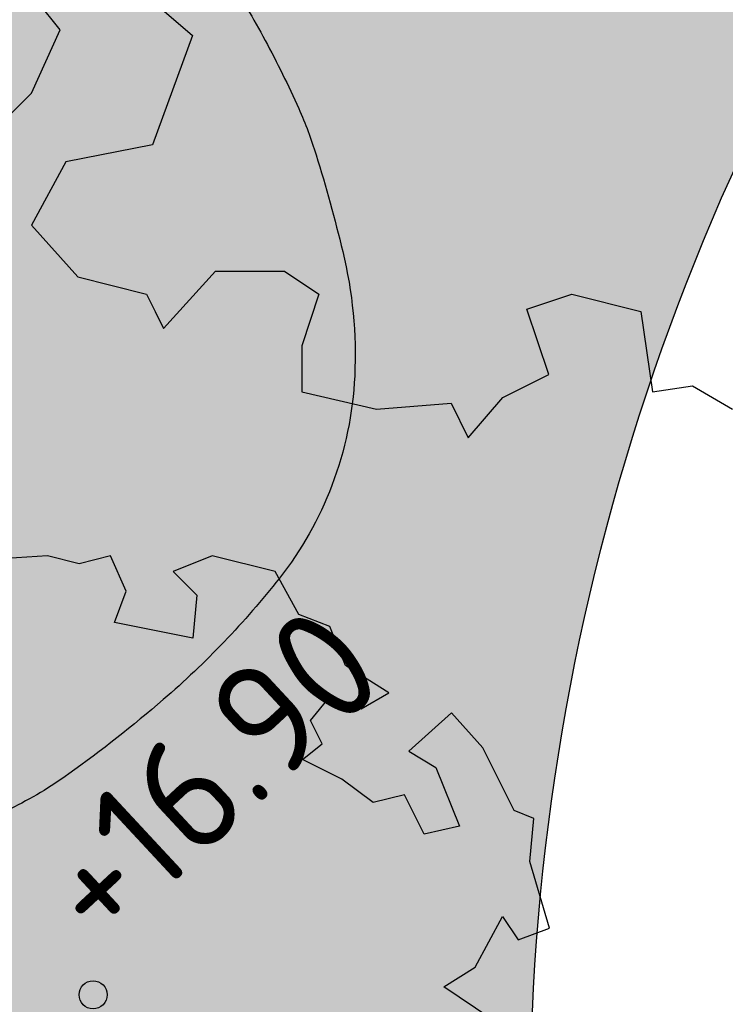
# Model space of a CAD drawing. Header units: metres. Extents: x 174282 to 175177, y 462028 to 462851.
# Tile 603 of 636: x 174720.53 to 174726.72, y 462472.02 to 462480.66. Entities that reach past the tile are written whole.
import ezdxf
from ezdxf.enums import TextEntityAlignment as Align

# ---------------------------------------------------------------- set-up
doc = ezdxf.new("R2010")
doc.units = ezdxf.units.M
for name, color, linetype, lineweight, true_color in [('N-WE-GR-BOOM-1E-GROOTTE-S', 7, 'Continuous', 25, 0x00cc00), ('N-WE-GR-BOOM-2E-GROOTTE-S', 7, 'Continuous', 25, 0x00cc00), ('N-WE-GR-GRAS_BERM-NECTAR-ONDER-MAAIMES-V', 7, 'Continuous', 25, 0xc4ff8a)]:
    doc.layers.add(name, color=color, linetype=linetype, lineweight=lineweight, true_color=true_color)
for name, color, linetype, lineweight in [('N-WE-GW-NAP-T20', 90, 'Continuous', 25), ('N-WE-VH-VERHARDING_HALFVERHARDING-G', 25, 'Continuous', 25), ('N-WE-WH-RETENTIE_WADI_INSTEEK-G', 7, 'Continuous', 25), ('N-WE-WH-RETENTIE_WADI_TALUD-V', 93, 'Continuous', 18)]:
    doc.layers.add(name, color=color, linetype=linetype, lineweight=lineweight)
doc.styles.add('NLCS-ISO-M500-T20', font='NLCS-ISO.ttf', dxfattribs={"height": 1})

# ---------------------------------------------------------------- blocks, each defined once
blk = doc.blocks.new('SGR-BOOM_2EGROOTTE')
at = {"linetype": 'Continuous', "flags": 128}
blk.add_lwpolyline([(2.215013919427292, 2.88988874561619), (2.077170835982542, 3.233869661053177), (1.803764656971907, 3.336936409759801), (1.596449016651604, 3.714527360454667), (1.04515926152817, 3.852310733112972), (0.702298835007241, 3.714467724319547), (0.9096030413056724, 3.508311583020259), (0.873772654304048, 3.129583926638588), (0.1869037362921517, 3.26735825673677), (0.288849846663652, 3.543005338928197), (0.1510090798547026, 3.85225109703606), (-0.1235061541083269, 3.783882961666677), (-0.3991509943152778, 3.85221440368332), (-0.948188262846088, 3.817442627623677), (-1.223819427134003, 3.680724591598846), (-1.602549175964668, 3.747928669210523), (-2.084334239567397, 3.370291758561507), (-1.740332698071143, 3.198879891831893), (-1.637233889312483, 2.991596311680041), (-1.293232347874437, 2.820184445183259), (-1.637192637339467, 2.373086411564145), (-2.084260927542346, 2.271092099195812), (-2.393534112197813, 2.544470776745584), (-2.15066278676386, 2.640900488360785), (-2.358840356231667, 3.165223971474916), (-2.97844772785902, 2.82007204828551), (-3.287679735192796, 2.47606131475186), (-3.11511524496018, 2.338252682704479), (-3.287652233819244, 2.06372138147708), (-3.632753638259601, 1.92587822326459), (-3.872522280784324, 1.686077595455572), (-4.113381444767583, 0.9969608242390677), (-3.185600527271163, 0.7561175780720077), (-3.047759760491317, 0.4468718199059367), (-3.287530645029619, 0.2406858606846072), (-3.69987057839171, 0.2406583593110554), (-3.778537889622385, 0.4561493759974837), (-4.181685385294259, 0.3089760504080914), (-3.906015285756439, -0.1380806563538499), (-4.043823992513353, -0.3095246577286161), (-3.872379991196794, -0.4473333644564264), (-4.010174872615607, -0.8260678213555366), (-3.721079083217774, -0.9705916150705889), (-3.872324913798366, -1.273133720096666), (-3.63253803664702, -1.306732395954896), (-3.524403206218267, -1.401613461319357), (-3.792288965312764, -1.729721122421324), (-3.219017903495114, -2.201975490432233), (-3.011741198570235, -1.99579169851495), (-2.840331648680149, -1.617054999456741), (-2.978163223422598, -1.445629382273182), (-2.806760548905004, -0.963807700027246), (-2.56472574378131, -1.101611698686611), (-2.28906251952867, -1.445583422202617), (-2.049264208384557, -1.650616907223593), (-2.289005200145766, -2.304998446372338), (-2.80666429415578, -2.406997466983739), (-3.011688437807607, -2.786856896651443), (-2.736027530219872, -3.09609346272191), (-2.324801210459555, -3.199151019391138), (-2.273251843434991, -3.30223256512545), (-2.221702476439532, -3.405314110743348), (-1.91134998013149, -3.061303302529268), (-1.499010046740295, -3.061275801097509), (-1.292830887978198, -3.199082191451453), (-1.394774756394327, -3.508343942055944), (-1.394756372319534, -3.783984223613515), (-0.9476743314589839, -3.888159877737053), (-0.5006016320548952, -3.852274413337), (-0.3986233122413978, -4.059558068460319), (-0.1913489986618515, -3.817518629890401), (0.08316167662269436, -3.680800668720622), (-0.04827893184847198, -3.289392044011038), (0.2209496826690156, -3.198981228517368), (0.6344170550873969, -3.303159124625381), (0.7027989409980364, -3.783844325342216), (0.9437016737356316, -3.747972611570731), (1.183495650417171, -3.888017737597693), (1.70001348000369, -3.474522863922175), (1.94204589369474, -3.576471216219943), (1.906178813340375, -3.405038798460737), (2.18180990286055, -3.267200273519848), (1.975626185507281, -3.061044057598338), (1.734716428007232, -2.991589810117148), (2.113418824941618, -2.648694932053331), (2.147019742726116, -2.442522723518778), (2.594087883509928, -2.338287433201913), (2.904474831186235, -2.510822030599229), (3.109510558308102, -2.304638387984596), (3.09551412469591, -2.161506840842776), (3.385141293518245, -2.16148752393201), (3.385127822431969, -1.959509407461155), (3.660761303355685, -1.857526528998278), (3.660749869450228, -1.686091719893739), (3.351494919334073, -1.686112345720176), (3.730194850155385, -1.306241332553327), (3.48928060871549, -1.169557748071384), (3.798542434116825, -1.272622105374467), (3.901611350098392, -1.03171010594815), (3.730158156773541, -0.7560812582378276), (3.969917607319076, -0.3784604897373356), (3.832086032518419, -0.2070348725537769), (3.489216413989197, -0.2070577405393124), (3.075737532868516, 0.06967545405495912), (3.351366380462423, 0.2411286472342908), (3.592241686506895, 0.68821980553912), (3.730075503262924, 0.483179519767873), (4.00346800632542, 0.5851622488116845), (3.831994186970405, 1.170046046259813), (3.86782457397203, 1.548773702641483), (3.694144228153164, 1.617111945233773), (3.418467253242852, 2.16725363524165), (3.143174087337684, 2.473426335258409), (2.769971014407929, 2.137863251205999), (3.007259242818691, 1.99579139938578), (3.213463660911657, 1.479259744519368), (2.904213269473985, 1.410889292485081), (2.731635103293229, 1.753747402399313), (2.455999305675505, 1.686499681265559), (2.18146576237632, 1.892651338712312), (1.837464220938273, 2.064063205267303), (2.008889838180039, 2.201894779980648), (1.905791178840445, 2.406937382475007), (2.077212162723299, 2.614239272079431), (2.352859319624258, 2.511172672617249), (2.593755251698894, 2.649008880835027)], close=True, dxfattribs=at)
at = {"linetype": 'Continuous'}
blk.add_circle((0, 0), 0.1231508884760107, dxfattribs=at)
blk = doc.blocks.new('SGR-BOOM_1EGROOTTE')
at = {"linetype": 'Continuous', "flags": 128}
for points in [[(167860.6371384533, 467732.864022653), (167860.2443994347, 467732.3829941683), (167861.0848543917, 467731.6906366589), (167861.3887363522, 467731.9929163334), (167861.6400345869, 467732.5481704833), (167861.4379639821, 467732.7994922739)], [(167862.4482331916, 467732.7995596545), (167862.7997940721, 467732.4989664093), (167862.4483172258, 467731.5395978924), (167861.6893932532, 467731.3900602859), (167861.3888137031, 467730.8331601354), (167861.7929516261, 467730.3797979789), (167862.3958378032, 467730.2287084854), (167862.4714127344, 467730.0775838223), (167862.5469876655, 467729.9264591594), (167863.0019858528, 467730.4308027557), (167863.6065046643, 467730.4308430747), (167863.9087775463, 467730.228809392), (167863.7593207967, 467729.7754103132), (167863.759347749, 467729.3713026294), (167864.4148008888, 467729.2185739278), (167865.0702403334, 467729.2711844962), (167865.2197475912, 467728.9672923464), (167865.5236260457, 467729.3221388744), (167865.9260776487, 467729.522576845), (167865.7333766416, 467730.0964089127), (167866.1280843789, 467730.2289574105), (167866.7342560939, 467730.076225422), (167866.8345086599, 467729.3715077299), (167867.1876886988, 467729.4240981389), (167867.5392432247, 467729.218782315)]]:
    blk.add_lwpolyline(points, dxfattribs=at)

msp = doc.modelspace()

# ---------------------------------------------------------------- hatches: boundary and pattern name
at = {"layer": 'N-WE-GR-GRAS_BERM-NECTAR-ONDER-MAAIMES-V'}
h = msp.add_hatch(color=256, dxfattribs=at)
h.dxf.hatch_style = 1
edge = h.paths.add_edge_path()
edge.add_line((174709.5189194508, 462472.7954813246), (174705.1320281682, 462473.3648050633))
edge.add_line((174705.1320281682, 462473.3648050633), (174692.4172936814, 462471.0046548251))
edge.add_line((174692.4172936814, 462471.0046548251), (174684.3719316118, 462475.6004012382))
edge.add_line((174684.3719316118, 462475.6004012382), (174632.8502673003, 462475.6003245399))
edge.add_line((174632.8502673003, 462475.6003245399), (174610.67911081, 462477.3628982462))
edge.add_line((174610.67911081, 462477.3628982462), (174610.384919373, 462494.5547184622))
edge.add_line((174610.384919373, 462494.5547184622), (174615.670037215, 462489.9713774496))
edge.add_line((174615.670037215, 462489.9713774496), (174619.2506704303, 462488.984283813))
edge.add_line((174619.2506704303, 462488.984283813), (174626.8684071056, 462490.2674001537))
edge.add_arc((174627.7241116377, 462487.3988610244), 2.993450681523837, 106.6101962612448, 112.4721350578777)
edge.add_arc((174790.6909993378, 462093.4201570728), 429.3470898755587, 112.4721350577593, 112.6105471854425)
edge.add_arc((174259.1704726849, 463369.6539758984), 953.1458868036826, 292.51764934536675, 292.61054718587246, ccw=False)
edge.add_arc((170785.305490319, 471749.0043751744), 10024.04722181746, 292.5081725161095, 292.51764929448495, ccw=False)
edge.add_arc((176470.7604592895, 458028.6375532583), 4827.648436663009, 112.5081725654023, 112.5218583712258)
edge.add_arc((174646.4930411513, 462428.0607628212), 64.99411478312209, 112.5218583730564, 113.592647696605)
edge.add_arc((174589.641089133, 462558.2352693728), 77.05357651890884, 292.60921577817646, 293.59264769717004, ccw=False)
edge.add_arc((174614.4369510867, 462498.6940324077), 12.55556360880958, 288.21675672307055, 292.6092157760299, ccw=False)
edge.add_arc((174627.9970418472, 462457.4913984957), 30.82107875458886, 108.2167567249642, 111.0198584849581)
edge.add_arc((174627.2635153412, 462459.4003225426), 28.77607211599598, 111.0198584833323, 113.241144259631)
edge.add_arc((174626.5382289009, 462461.0891921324), 26.93805119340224, 113.2411442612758, 115.5369686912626)
edge.add_arc((174619.6325188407, 462475.5433059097), 10.91899265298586, 115.5369686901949, 120.4725585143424)
edge.add_arc((174619.5431260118, 462475.6952311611), 10.74271911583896, 120.4725585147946, 125.4484994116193)
edge.add_arc((174617.866610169, 462478.0500941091), 7.85202977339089, 125.4484994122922, 128.8427351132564)
edge.add_arc((174627.5222947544, 462466.0591700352), 23.24730518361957, 128.8427351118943, 130.8151786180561)
edge.add_arc((174616.4710532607, 462478.8553016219), 6.339587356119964, 130.8151786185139, 136.144499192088)
edge.add_arc((174613.4316935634, 462481.7755996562), 2.124632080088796, 136.1444991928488, 145.3568785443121)
edge.add_arc((174612.3553911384, 462482.5192871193), 0.8163897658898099, 145.3568785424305, 168.483557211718)
edge.add_arc((174614.4338126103, 462482.0958062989), 2.937514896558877, 168.483557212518, 180.6155300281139)
edge.add_arc((174615.7725385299, 462482.1101888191), 4.276318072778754, 180.6155300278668, 186.4704742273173)
edge.add_arc((174614.3910267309, 462481.9535065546), 2.885949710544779, 186.4704742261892, 193.5990793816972)
edge.add_arc((174613.6713461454, 462481.7794097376), 2.145510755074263, 193.5990793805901, 204.3247448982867)
edge.add_arc((174615.3978438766, 462482.5598511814), 4.040209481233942, 204.3247449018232, 212.1354396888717)
edge.add_arc((174614.2232012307, 462481.8219863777), 2.653043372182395, 212.1354396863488, 227.1489502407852)
edge.add_arc((174613.7341273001, 462481.2947776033), 1.933917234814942, 227.1489502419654, 244.7525625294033)
edge.add_arc((174615.2598897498, 462484.5302319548), 5.511083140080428, 244.752562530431, 252.9773349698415)
edge.add_arc((174616.9393145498, 462490.0156211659), 11.24780367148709, 252.9773349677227, 258.7319743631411)
edge.add_arc((174627.3908622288, 462542.4728432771), 64.73607341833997, 258.7319743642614, 259.9742214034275)
edge.add_arc((174624.1677065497, 462524.2413891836), 46.22189909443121, 259.9742214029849, 261.4443688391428)
edge.add_arc((174625.5616211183, 462533.506741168), 55.59151729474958, 261.4443688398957, 263.9716459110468)
edge.add_arc((174620.1589077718, 462482.3469116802), 4.147203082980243, 263.9716459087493, 273.2339120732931)
edge.add_arc((174617.5329720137, 462528.8216544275), 50.69607258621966, 273.2339120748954, 274.434505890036)
edge.add_arc((174632.1356153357, 462340.5259200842), 138.1650424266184, 93.70726354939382, 94.43450589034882, ccw=False)
edge.add_arc((174747.6514086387, 460557.7208078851), 1924.708623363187, 93.62138291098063, 93.70726354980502, ccw=False)
edge.add_arc((174627.0567313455, 462440.6050623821), 37.99368873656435, 90.49797179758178, 91.47148545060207, ccw=False)
edge.add_arc((174622.3014600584, 462987.7246306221), 509.1465442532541, 270.4979717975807, 270.7414708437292)
edge.add_arc((174619.2837895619, 463220.8964840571), 742.3379239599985, 270.7414708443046, 270.9007172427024)
edge.add_arc((174637.3463943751, 462072.0056683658), 406.6948710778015, 90.68556971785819, 90.90071724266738, ccw=False)
edge.add_arc((174632.7161338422, 462458.9564315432), 19.7164059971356, 86.01224402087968, 90.68556971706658, ccw=False)
edge.add_arc((174637.1214199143, 462522.1490173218), 43.62954448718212, 266.0122440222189, 269.1533571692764)
edge.add_arc((174636.9718622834, 462512.028578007), 33.50800016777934, 269.1533571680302, 272.3764351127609)
edge.add_arc((174638.8153081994, 462467.6086416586), 10.95017161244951, 86.73677838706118, 92.3764351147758, ccw=False)
edge.add_arc((174587.9713824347, 461575.8543620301), 904.1527242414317, 86.66651097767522, 86.73677838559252, ccw=False)
edge.add_arc((174264.4305167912, 456021.132256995), 6468.289346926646, 86.64024006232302, 86.66651097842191, ccw=False)
edge.add_arc((173587.3187442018, 444487.2218509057), 18022.05797920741, 86.63184418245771, 86.64024006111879, ccw=False)
edge.add_arc((174277.1737737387, 456208.8414080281), 6280.155875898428, 86.61762588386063, 86.63184418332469, ccw=False)
edge.add_arc((174644.8989712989, 462430.6904481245), 47.44961788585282, 84.14622665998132, 86.61762588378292, ccw=False)
edge.add_arc((174653.0568979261, 462510.2608856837), 32.53792051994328, 264.1462266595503, 267.1307831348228)
edge.add_arc((174648.6709736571, 462274.9460145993), 202.8364806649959, 87.90410192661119, 89.2211436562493, ccw=False)
edge.add_arc((174648.1074941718, 462239.7592649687), 238.0213989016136, 87.38574065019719, 88.0783218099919, ccw=False)
edge.add_arc((174666.3907158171, 462640.1879304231), 162.8244471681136, 267.3857406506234, 268.2231158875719)
edge.add_arc((174662.3349917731, 462509.4526919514), 32.02631462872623, 268.2231158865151, 270.5228604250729)
edge.add_arc((174663.122547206, 462423.153657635), 54.2763131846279, 88.75635101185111, 90.52286042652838, ccw=False)
edge.add_arc((174664.0920578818, 462467.8126783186), 9.606770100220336, 81.57047563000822, 88.75635101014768, ccw=False)
edge.add_arc((174666.4700875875, 462483.8594419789), 6.615241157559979, 261.570475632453, 270.2326025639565)
edge.add_arc((174666.4559604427, 462487.339289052), 10.0951169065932, 270.2326025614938, 275.572272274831)
edge.add_arc((174666.411705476, 462487.7928963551), 10.55087790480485, 275.5722722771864, 280.7952593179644)
edge.add_arc((174433.4154716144, 463709.7512196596), 1254.524104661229, 280.7952593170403, 280.838647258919)
edge.add_arc((174262.0268425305, 464604.9209800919), 2165.953181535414, 280.8386472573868, 280.8716700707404)
edge.add_arc((174364.5139805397, 464071.291973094), 1622.571611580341, 280.8716700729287, 280.9107104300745)
edge.add_arc((174182.058723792, 465017.8157660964), 2586.520371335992, 280.9107104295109, 280.9416203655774)
edge.add_arc((174671.7856093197, 462484.6116210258), 6.412686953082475, 280.9416203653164, 292.7326264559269)
edge.add_arc((174676.0864881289, 462474.3464622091), 4.717049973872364, 98.97597653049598, 112.7326264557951, ccw=False)
edge.add_arc((174676.6351576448, 462470.872873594), 8.23370408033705, 93.32809346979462, 98.97597653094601, ccw=False)
edge.add_arc((174678.096681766, 462445.7398763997), 33.40916039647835, 90.52512632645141, 93.32809346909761, ccw=False)
edge.add_arc((174678.5639717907, 462394.7559603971), 84.39521781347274, 89.14797647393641, 90.52512632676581, ccw=False)
edge.add_arc((174679.4519327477, 462454.4640123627), 24.68056346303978, 86.60121726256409, 89.14797647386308, ccw=False)
edge.add_arc((174679.249944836, 462451.0629485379), 28.08762000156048, 84.16682418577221, 86.60121726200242, ccw=False)
edge.add_arc((174676.5726973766, 462424.8568741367), 54.43009500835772, 82.41813421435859, 84.16682418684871, ccw=False)
edge.add_arc((174679.9585564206, 462450.2941179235), 28.76850088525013, 79.79126011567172, 82.41813421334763, ccw=False)
edge.add_arc((174679.7210224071, 462448.975113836), 30.10872257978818, 77.22352814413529, 79.79126011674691, ccw=False)
edge.add_arc((174683.1351292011, 462464.0309757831), 14.67061699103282, 71.77056756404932, 77.22352814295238, ccw=False)
edge.add_arc((174681.0678059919, 462457.7540456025), 21.27922332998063, 67.2433879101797, 71.77056756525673, ccw=False)
edge.add_arc((174685.8233150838, 462469.0909788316), 8.985284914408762, 59.99329908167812, 67.24338791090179, ccw=False)
edge.add_arc((174694.4352378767, 462484.003238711), 8.235072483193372, 239.9932990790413, 247.5668924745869)
edge.add_arc((174697.2234183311, 462490.7567924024), 15.54153795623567, 247.5668924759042, 252.3885439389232)
edge.add_arc((174693.7782367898, 462479.9037337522), 4.154784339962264, 252.3885439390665, 261.7215307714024)
edge.add_arc((174695.6927354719, 462493.0617583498), 17.45135970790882, 261.7215307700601, 263.7188004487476)
edge.add_arc((174699.3568828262, 462526.3513342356), 50.94198285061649, 263.7188004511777, 264.8877588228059)
edge.add_arc((174701.8040720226, 462553.7055457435), 78.4054426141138, 264.8877588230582, 265.9556853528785)
edge.add_arc((174696.7412393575, 462482.0995903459), 6.620728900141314, 265.9556853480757, 269.631298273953)
edge.add_arc((174696.7238811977, 462479.4021916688), 3.923274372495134, 269.6312982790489, 278.589660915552)
edge.add_arc((174698.5920068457, 462467.0346927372), 8.584520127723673, 92.53688669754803, 98.589660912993, ccw=False)
edge.add_arc((174700.6179609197, 462421.308270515), 54.35580128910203, 90.93947458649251, 92.53688669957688, ccw=False)
edge.add_arc((174700.0985290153, 462452.9840486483), 22.67576451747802, 88.46616427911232, 90.93947458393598, ccw=False)
edge.add_arc((174699.2812208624, 462422.4611445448), 53.20960914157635, 87.35410422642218, 88.46616428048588, ccw=False)
edge.add_arc((174700.1209937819, 462440.6331514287), 35.01820862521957, 85.9832861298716, 87.35410422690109, ccw=False)
edge.add_arc((174700.118770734, 462440.6014930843), 35.04994492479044, 83.79431752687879, 85.98328612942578, ccw=False)
edge.add_arc((174707.1166909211, 462504.9589940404), 29.68689787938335, 263.7943175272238, 266.1728307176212)
edge.add_arc((174708.485473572, 462525.4202772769), 50.19391320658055, 266.172830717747, 267.748042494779)
edge.add_arc((174704.8291463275, 462432.4415097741), 42.8567178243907, 86.0433059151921, 87.7480424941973, ccw=False)
edge.add_arc((174702.5563817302, 462399.5825754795), 75.79415885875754, 85.49815170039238, 86.04330591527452, ccw=False)
edge.add_arc((174691.9471806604, 462264.8354680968), 210.9582742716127, 85.17138480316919, 85.49815170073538, ccw=False)
edge.add_arc((174707.3285684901, 462446.9169106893), 28.22831277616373, 83.8045026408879, 85.17138480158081, ccw=False)
edge.add_arc((174706.5638267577, 462439.8721871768), 35.31442308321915, 82.58243511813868, 83.80450264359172, ccw=False)
edge.add_arc((174710.4759549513, 462469.9217767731), 5.011245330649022, 75.70355282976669, 82.58243511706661, ccw=False)
edge.add_arc((174709.7244774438, 462466.9728490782), 8.054416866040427, 70.27886175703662, 75.70355282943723, ccw=False)
edge.add_arc((174711.2460198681, 462471.2174173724), 3.545375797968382, 62.015958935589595, 70.27886175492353, ccw=False)
edge.add_arc((174715.504230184, 462479.2313303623), 5.529598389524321, 242.0159589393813, 248.6302265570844)
edge.add_arc((174716.0908215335, 462480.730462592), 7.13940796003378, 248.6302265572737, 253.8162467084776)
edge.add_arc((174722.40903229, 462502.5009265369), 29.80817253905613, 253.8162467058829, 256.3536228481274)
edge.add_arc((174717.5128120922, 462482.3338162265), 9.055213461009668, 256.353622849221, 264.1350947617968)
edge.add_arc((174718.0860558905, 462487.9144103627), 14.66517240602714, 264.1350947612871, 270.2478876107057)
edge.add_arc((174718.1214985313, 462479.72238711), 6.47307248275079, 270.2478876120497, 281.8775055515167)
edge.add_arc((174718.5918099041, 462477.486249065), 4.188010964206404, 281.8775055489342, 296.3494230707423)
edge.add_arc((174718.8067494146, 462477.0522948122), 3.703743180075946, 296.3494230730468, 305.5805777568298)
edge.add_arc((174714.2149912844, 462483.470590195), 11.59543237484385, 305.5805777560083, 310.7938810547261)
edge.add_arc((174716.7623696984, 462480.5187866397), 7.696422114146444, 310.7938810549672, 321.7906384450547)
edge.add_arc((174720.3847913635, 462477.6672633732), 3.086311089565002, 321.7906384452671, 339.1964278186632)
edge.add_arc((174720.3519076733, 462477.6797570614), 3.121488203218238, 339.1964278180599, 357.3470523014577)
edge.add_arc((174719.6117645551, 462477.7140521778), 3.862425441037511, 357.3470523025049, 373.6509372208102)
edge.add_arc((174709.1827625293, 462475.1811946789), 14.59459439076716, 13.6509372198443, 17.10299300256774)
edge.add_arc((174719.7171784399, 462478.4226065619), 3.572767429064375, 17.10299300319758, 24.08329757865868)
edge.add_arc((174714.8388375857, 462476.2421256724), 8.916240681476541, 24.08329757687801, 28.36955521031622)
edge.add_arc((174715.3688642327, 462476.528346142), 8.313870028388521, 28.36955521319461, 32.80844676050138)
edge.add_arc((174718.2001203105, 462478.3535569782), 4.945278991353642, 32.80844676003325, 40.39663995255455)
edge.add_arc((174718.3425612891, 462478.4747693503), 4.758244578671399, 40.39663995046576, 48.13275532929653)
edge.add_arc((174719.4529370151, 462479.71372752), 3.094528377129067, 48.1327553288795, 60.12419032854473)
edge.add_arc((174719.5454262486, 462479.8747284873), 2.90885239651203, 60.12419033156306, 72.49386747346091)
edge.add_arc((174719.1644767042, 462478.6669616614), 4.175273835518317, 72.49386746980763, 85.42990705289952)
edge.add_arc((174719.9089504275, 462487.9807118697), 5.168182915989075, 253.80747759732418, 265.4299070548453, ccw=False)
edge.add_arc((174733.4942167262, 462534.7642940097), 53.88433032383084, 252.46716489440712, 253.807477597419, ccw=False)
edge.add_arc((174722.7103087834, 462500.630328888), 18.08739965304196, 250.1536681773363, 252.46716489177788, ccw=False)
edge.add_arc((174722.2938826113, 462499.4765888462), 16.86080809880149, 245.75970811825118, 250.1536681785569, ccw=False)
edge.add_arc((174707.3459071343, 462466.2782937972), 19.54755309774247, 65.75970811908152, 69.84040623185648)
edge.add_arc((174705.701511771, 462461.7992131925), 24.31894693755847, 69.84040623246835, 72.86456145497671)
edge.add_arc((174700.7169867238, 462445.6323482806), 41.23677809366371, 72.86456145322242, 75.18683548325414)
edge.add_arc((174708.35145579, 462474.5007951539), 11.37589493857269, 75.1868354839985, 83.8851717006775)
edge.add_arc((174710.5318021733, 462494.8529591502), 9.092727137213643, 254.1535118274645, 263.88517170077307, ccw=False)
edge.add_arc((174713.1174130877, 462503.9620976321), 18.56171798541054, 248.789960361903, 254.1535118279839, ccw=False)
edge.add_arc((174697.8367858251, 462464.5867542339), 23.67470275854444, 68.78996036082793, 73.53877253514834)
edge.add_arc((174655.9887055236, 462322.9581290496), 171.3565543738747, 73.53877253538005, 74.45059869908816)
edge.add_arc((174692.7236362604, 462454.9778806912), 34.32126709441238, 74.45059870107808, 76.48810555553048)
edge.add_arc((174669.1486444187, 462356.8707004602), 135.2212128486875, 76.48810555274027, 76.99479842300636)
edge.add_line((174699.5787600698, 462488.6234403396), (174706.5620771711, 462488.3144490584))
edge.add_line((174706.5620771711, 462488.3144490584), (174716.6842930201, 462486.752575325))
edge.add_line((174716.6842930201, 462486.752575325), (174735.8587520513, 462488.8586256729))
edge.add_arc((174745.0086944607, 462471.0744036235), 20.00000000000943, 117.2257188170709, 193.1688392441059)
edge.add_line((174725.5346354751, 462466.5179766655), (174725.9246404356, 462464.7901565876))
edge.add_arc((174725.0022909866, 462464.403799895), 0.999999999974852, -131.1220126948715, 22.727991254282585, ccw=False)
edge.add_line((174724.3446262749, 462463.650489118), (174718.5113344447, 462468.7431418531))
edge.add_arc((174707.3310343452, 462455.9368586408), 17.00000000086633, 48.87798731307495, 82.60557386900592)
at = {"layer": 'N-WE-WH-RETENTIE_WADI_TALUD-V'}
h = msp.add_hatch(color=256, dxfattribs=at)
h.dxf.hatch_style = 1
h.paths.add_polyline_path([(174693.0218485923, 462490.0073522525, -0.0231524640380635), (174691.7106413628, 462490.3435869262, 0.03418375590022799), (174690.8171997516, 462490.5518176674, 0.01744275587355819), (174689.9596569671, 462490.660230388, -0.00973889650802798), (174688.4212765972, 462490.830684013, -0.00204429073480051), (174687.388063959, 462490.9698811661, -0.0470708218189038), (174687.0285950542, 462491.0422841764, -0.002302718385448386), (174685.9017266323, 462491.3877008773, -0.006210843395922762), (174685.1699727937, 462491.6257069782, 0.007467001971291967), (174684.5608145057, 462491.8221475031, 0.040320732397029), (174683.9510643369, 462491.9562080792, 0.02692012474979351), (174683.0199525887, 462492.032724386, 0.04399767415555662), (174682.3255916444, 462491.9911710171, -0.05758320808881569), (174681.793653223, 462491.97378533, -0.01289526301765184), (174681.1662466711, 462492.0419092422, 0.01025614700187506), (174680.377906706, 462492.1317193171, 0.004160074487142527), (174679.4667909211, 462492.2089862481, 0.008821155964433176), (174679.0362796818, 462492.2342605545, 0.02974054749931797), (174678.6551457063, 462492.2272220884, 0.007142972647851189), (174677.0760416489, 462492.0811918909, 0.01290761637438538), (174676.0098155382, 462491.9392863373, 0.03085735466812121), (174675.5703631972, 462491.8410980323, 0.06070733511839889), (174675.197984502, 462491.6824354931, 0.03136591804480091), (174674.5473594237, 462491.2498514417, 0.01942564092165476), (174673.9976483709, 462490.7977068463, 0.08785365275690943), (174673.6051359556, 462490.3235986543, -0.03500995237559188), (174673.2539730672, 462489.7691629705, -0.0124602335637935), (174672.6669666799, 462489.0120418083, -0.01813849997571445), (174672.2325957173, 462488.517485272, -0.01969306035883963), (174671.7294032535, 462488.0251978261, -0.0246613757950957), (174671.2942475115, 462487.6691462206, -0.01014797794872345), (174670.7842183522, 462487.3079940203, -0.009271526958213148), (174670.2110565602, 462486.9346807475, -0.005748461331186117), (174669.8094003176, 462486.6899320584, -0.007982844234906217), (174669.2519716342, 462486.3709154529, -0.02193938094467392), (174668.5202687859, 462486.0661558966, -0.04544129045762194), (174668.0175844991, 462485.932450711, -0.04480461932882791), (174667.4917313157, 462485.8905073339, -0.03472384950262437), (174667.062602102, 462485.9246412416, -0.03031193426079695), (174666.580370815, 462486.0271228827, -0.03196193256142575), (174665.9868427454, 462486.2330159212, -0.05253993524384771), (174665.2474684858, 462486.6622217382, -0.043967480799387), (174664.83576182, 462487.0224567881, -0.01898533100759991), (174664.5215029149, 462487.3763607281, 0.01718757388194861), (174664.1758034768, 462487.7685014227, 0.0094338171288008), (174663.4102681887, 462488.5489097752, 0.01058254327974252), (174662.7005195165, 462489.2167516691, 0.01925909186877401), (174661.9844690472, 462489.8141537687, 0.00871992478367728), (174660.3321523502, 462491.0427244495, 0.01341608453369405), (174659.6039066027, 462491.5357089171, 0.01373982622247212), (174658.8677299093, 462491.9777741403, 0.0665318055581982), (174657.9178967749, 462492.3576259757, 0.06071964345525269), (174656.8067486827, 462492.498685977, 0.02756637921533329), (174655.782026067, 462492.4472685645, 0.02332627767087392), (174654.5837320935, 462492.2638374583, 0.01111028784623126), (174653.5278142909, 462492.0268692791, 0.03223087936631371), (174653.1719398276, 462491.9138841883, 0.03180285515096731), (174652.5761222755, 462491.6366937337, 0.02791424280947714), (174651.9399016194, 462491.2423717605, 0.02282945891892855), (174651.2888207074, 462490.7409057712, -0.01651776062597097), (174650.3324378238, 462490.136191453, 0.0106002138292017), (174649.4517755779, 462489.59383406, 0.01097552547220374), (174648.5433915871, 462488.9788300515, -0.02090015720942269), (174647.6247792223, 462488.3831367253, -0.00442010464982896), (174646.2732043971, 462487.6410157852, -0.009086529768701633), (174645.6271927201, 462487.3086896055, -0.005615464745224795), (174644.5665613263, 462486.8019341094, -0.04047909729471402), (174643.6116838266, 462486.4495033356, -0.06621603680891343), (174642.9938946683, 462486.362177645, -0.04662330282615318), (174642.4107159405, 462486.4118655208, -0.02839447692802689), (174641.4773546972, 462486.6352843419, -0.006133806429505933), (174640.4673026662, 462486.952151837, -0.00959115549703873), (174639.8280037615, 462487.175020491, -0.01137646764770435), (174638.6307306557, 462487.6495839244, -0.0180045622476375), (174637.8929854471, 462487.9934189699, -0.01581250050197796), (174637.0432218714, 462488.4618021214, -0.006125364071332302), (174634.9051705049, 462489.7656939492, -0.01161730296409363), (174634.0467297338, 462490.3319472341, 0.01535032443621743), (174633.3938051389, 462490.7556754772, 0.04465551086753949), (174632.8287416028, 462491.0326161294, 0.03447923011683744), (174632.0501666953, 462491.271341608, 0.03752121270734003), (174631.4086557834, 462491.3706463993, 0.05691283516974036), (174630.9801683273, 462491.3555870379, 0.02166176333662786), (174630.3182985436, 462491.2268196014, 0.009890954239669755), (174628.8899627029, 462490.8541090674, 0.003718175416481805), (174626.868407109, 462490.2674001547, 0.02558311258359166), (174626.5799127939, 462490.1650056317, 0.0006039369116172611), (174625.6219572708, 462489.7673974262, -0.0004053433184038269), (174624.1948517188, 462489.174399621, -4.135024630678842e-05), (174622.6632142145, 462488.5395702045, 5.97155931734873e-05), (174621.59796417, 462488.0980020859, 0.004672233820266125), (174620.4803530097, 462487.6222857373, -0.00429105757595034), (174619.2638598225, 462487.1033840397, -0.01916806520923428), (174618.3619801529, 462486.7677452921, 0.0122314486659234), (174616.9417827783, 462486.2615243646, 0.009692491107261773), (174615.9084242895, 462485.8412800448, 0.01001775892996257), (174614.9254134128, 462485.3955929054, 0.02153889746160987), (174614.0952179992, 462484.9540816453, 0.02171505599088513), (174613.3126610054, 462484.4466493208, 0.01481123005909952), (174612.9419354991, 462484.1658075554, 0.008606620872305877), (174612.3273650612, 462483.6532403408, 0.02325773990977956), (174611.8996438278, 462483.2476339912, 0.04021825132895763), (174611.6837401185, 462482.983374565, 0.1012530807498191), (174611.5554373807, 462482.6822786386, 0.05298521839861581), (174611.4964672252, 462482.0642491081, 0.02555257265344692), (174611.5234603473, 462481.6282854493, 0.03111444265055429), (174611.5859852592, 462481.2749433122, 0.07484116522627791), (174611.8268966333, 462480.6834068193, 0.09512085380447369), (174612.418880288, 462479.8769760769, 0.07696166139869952), (174612.9092568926, 462479.5455993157, 0.03590275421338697), (174613.6465202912, 462479.2605947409, 0.02511462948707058), (174614.7415063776, 462478.9846317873, 0.005420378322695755), (174616.1208785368, 462478.7253204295, 0.006414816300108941), (174617.2912920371, 462478.5338528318, 0.01102777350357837), (174619.723365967, 462478.2226424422, 0.0404362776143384), (174620.3928616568, 462478.2063128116, 0.005238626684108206), (174621.4527660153, 462478.2773472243, -0.003173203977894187), (174623.2020272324, 462478.4018423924, -0.0003747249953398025), (174626.0810745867, 462478.5862218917, -0.004247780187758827), (174626.7265229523, 462478.5973161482, 0.001062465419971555), (174628.8901963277, 462478.6207197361, 0.0006948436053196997), (174630.9532185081, 462478.6502865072, -0.0009387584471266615), (174632.4802238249, 462478.6714261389, -0.02039405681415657), (174634.0872776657, 462478.6251028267, 0.01370654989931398), (174636.4767424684, 462478.5242360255, 0.01406425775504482), (174638.3612623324, 462478.5493957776, -0.02461261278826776), (174639.4386267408, 462478.5410582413, -0.0003065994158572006), (174640.545640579, 462478.4772601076, -0.0001146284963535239), (174643.5063839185, 462478.3041272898, -3.663393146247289e-05), (174646.1427088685, 462478.1491649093, -6.203903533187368e-05), (174647.6984647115, 462478.0574099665, -0.01078393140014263), (174649.7383563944, 462477.8926365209, 0.01302332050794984), (174651.4281682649, 462477.7637548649, 0.009881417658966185), (174653.1419237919, 462477.7117862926, -0.005746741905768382), (174656.0891428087, 462477.6468006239, -0.003021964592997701), (174658.9640317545, 462477.5329429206, 0.00365375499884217), (174661.341935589, 462477.4417771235, 0.01003486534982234), (174662.6272482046, 462477.4277108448, -0.007708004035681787), (174664.3005638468, 462477.4171854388, -0.03136457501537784), (174665.5003410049, 462477.3156657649, 0.03781366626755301), (174666.4969432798, 462477.2442553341, 0.02330292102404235), (174667.436208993, 462477.2918765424, 0.02279352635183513), (174668.387885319, 462477.4287399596, 0.0001893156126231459), (174669.3210093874, 462477.6070290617, 0.0001440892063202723), (174670.5470335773, 462477.8421291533, 0.0001703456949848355), (174671.6327117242, 462478.0510246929, 0.0001348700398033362), (174673.002793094, 462478.3155097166, 0.05149341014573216), (174674.263672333, 462478.6970832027, -0.06009690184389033), (174675.3505324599, 462479.0057464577, -0.02464852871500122), (174676.1571620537, 462479.0926912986, -0.01223086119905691), (174677.7904849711, 462479.1476336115, -0.006009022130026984), (174679.8189343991, 462479.1418470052, -0.01111279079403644), (174680.9151240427, 462479.1011648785, -0.01062244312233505), (174682.1045554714, 462479.0051316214, -0.007630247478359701), (174683.7543490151, 462478.811105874, -0.01146240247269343), (174685.0573378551, 462478.6071727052, -0.01120431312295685), (174686.3795073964, 462478.3383519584, -0.02379751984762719), (174687.7244337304, 462477.9652962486, -0.01975611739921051), (174689.298979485, 462477.3768162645, -0.03164503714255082), (174690.316867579, 462476.8719383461, 0.03305806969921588), (174691.2926967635, 462476.3913497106, 0.02104152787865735), (174692.5211632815, 462475.9436833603, 0.04074536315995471), (174693.1800128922, 462475.7922424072, 0.008714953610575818), (174693.7834143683, 462475.7151607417, 0.005100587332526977), (174694.8175905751, 462475.6119960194, 0.004659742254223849), (174696.2742925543, 462475.4953483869, 0.01603926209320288), (174696.6986348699, 462475.4789985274, 0.03910815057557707), (174697.3098493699, 462475.5229232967, -0.02641635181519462), (174698.2120340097, 462475.6107994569, -0.006970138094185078), (174699.726732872, 462475.6567649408, -0.01079227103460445), (174700.7054976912, 462475.651688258, -0.004852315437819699), (174701.7375456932, 462475.6140275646, -0.005981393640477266), (174702.5739307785, 462475.5653433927, -0.00955146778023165), (174703.9075980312, 462475.4460540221, 0.01037859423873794), (174705.1351782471, 462475.3383000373, 0.006873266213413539), (174706.5131562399, 462475.2651291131, -0.0074384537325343), (174707.7863654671, 462475.1960781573, -0.00237868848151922), (174708.5055603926, 462475.1428943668, -0.001425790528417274), (174709.7047011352, 462475.0450395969, -0.005964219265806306), (174710.3750027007, 462474.9803545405, -0.005332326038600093), (174711.1229047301, 462474.8910861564, -0.03002380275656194), (174711.7134264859, 462474.7778290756, -0.02367410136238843), (174712.4423806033, 462474.5548431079, -0.03606934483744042), (174712.9096009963, 462474.3482618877, 0.02886820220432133), (174713.4893244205, 462474.0819019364, 0.02263214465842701), (174714.1009343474, 462473.8739696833, 0.01107184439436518), (174715.3764266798, 462473.5342282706, 0.03396612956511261), (174716.5875210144, 462473.326001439, 0.02667841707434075), (174718.1495039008, 462473.2493752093, 0.05078737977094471), (174719.4537863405, 462473.3879039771, 0.06322971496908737), (174720.4506348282, 462473.7333560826, 0.04030030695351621), (174720.9617624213, 462474.0400477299, 0.02275125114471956), (174721.7907482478, 462474.6920961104, 0.04801926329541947), (174722.8098783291, 462475.7582664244, 0.07609344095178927), (174723.26988588, 462476.5711129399, 0.07936303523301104), (174723.4700503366, 462477.5352754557, 0.07125936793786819), (174723.3650825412, 462478.6256082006, 0.01506357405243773), (174723.1319497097, 462479.4733226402, 0.03046674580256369), (174722.9789477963, 462479.8805255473, 0.01870450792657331), (174722.6842482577, 462480.478737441, 0.01937074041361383), (174722.3565616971, 462481.0330679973, 0.03312184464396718), (174721.9663276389, 462481.5584698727, 0.03376799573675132), (174721.5182467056, 462482.0182018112, 0.05237030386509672), (174720.9943887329, 462482.397015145, 0.05402536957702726), (174720.4204319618, 462482.6488566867, 0.05650413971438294), (174719.4971567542, 462482.8289606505, -0.0507559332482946), (174718.467721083, 462483.0175503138, -0.005848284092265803), (174717.2614379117, 462483.3831890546, -0.01009487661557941), (174716.5696610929, 462483.6172024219, -0.01917461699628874), (174715.3714357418, 462484.1023708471, 0.01780728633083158), (174714.082702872, 462484.6282914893, 0.01319613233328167), (174712.8666382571, 462485.0386654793, 0.01013317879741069), (174711.2599068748, 462485.4986084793, 0.03797188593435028), (174709.5632321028, 462485.8119659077, -0.04248791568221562), (174708.0489341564, 462486.1057851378, -0.02340718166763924), (174706.4020075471, 462486.6577426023, 0.02072356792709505), (174704.5454020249, 462487.2910714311, 0.003978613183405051), (174701.9241085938, 462488.0429783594, 0.008890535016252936), (174700.7427049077, 462488.3491844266, 0.004421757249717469), (174698.4124359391, 462488.8873922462, 0.003606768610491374), (174695.545407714, 462489.5012555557, 0.003016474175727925), (174694.2327445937, 462489.7641767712, -0.003269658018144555)])
h.paths.add_polyline_path([(174679.0718714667, 462487.1820903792, -0.01285500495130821), (174679.9590891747, 462487.5592694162, -0.01022980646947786), (174681.0946044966, 462487.9812567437, -0.01714560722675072), (174682.2029970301, 462488.3254139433, -0.01895766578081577), (174683.225353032, 462488.5635672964, -0.02612699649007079), (174684.316008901, 462488.7158314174, -0.03111764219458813), (174685.2406183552, 462488.7382612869, -0.01015306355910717), (174686.2232264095, 462488.6809431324, -0.009490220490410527), (174687.2712316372, 462488.578382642, -0.005083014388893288), (174689.6446519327, 462488.2760561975, -0.01054207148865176), (174690.7840152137, 462488.0945855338, -0.002103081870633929), (174692.3426415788, 462487.8057482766, -0.00305523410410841), (174693.4134256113, 462487.5958671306, -0.000795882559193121), (174695.0085946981, 462487.2704249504, -0.003384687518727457), (174695.3830365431, 462487.1907656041, -0.000997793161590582), (174695.5623029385, 462487.1509827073, -0.0001159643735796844), (174697.1040007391, 462486.8052432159, -0.001178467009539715), (174698.7847582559, 462486.423745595, -0.003721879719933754), (174699.3157374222, 462486.2977397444, -0.04407023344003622), (174700.142180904, 462486.016023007, 0.01852404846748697), (174702.068524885, 462485.2475875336, 0.00280356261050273), (174704.454516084, 462484.4118491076, 0.005481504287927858), (174705.6817943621, 462484.0046730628, 0.008177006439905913), (174707.1403972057, 462483.5645933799, 0.006796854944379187), (174708.910209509, 462483.0879424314, 0.0165174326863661), (174710.676522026, 462482.6995296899, -0.02096905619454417), (174712.0653089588, 462482.3811511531, -0.005390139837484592), (174713.1356001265, 462482.075622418, 0.003022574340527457), (174715.0416040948, 462481.5217546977, 0.008978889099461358), (174716.2960472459, 462481.1896569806, -0.01901609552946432), (174717.137558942, 462480.9487054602, -0.01779217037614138), (174718.1543677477, 462480.2955705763, -0.02239320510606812), (174718.7159884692, 462479.8674446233, -0.0434667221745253), (174718.9742233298, 462479.6104519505, -0.08639921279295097), (174719.126016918, 462479.3505244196, -0.0429771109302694), (174719.286690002, 462478.7706205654, -0.04753580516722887), (174719.3289329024, 462478.2992943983, -0.0781723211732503), (174719.2824439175, 462478.01419658, -0.0987178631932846), (174719.1116413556, 462477.7120178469, -0.07582180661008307), (174718.7697389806, 462477.4192243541, -0.03431120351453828), (174718.3175089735, 462477.1790382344, -0.04918267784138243), (174717.9781501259, 462477.066070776, -0.01910017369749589), (174717.343889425, 462476.9474638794, -0.01233744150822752), (174716.3525747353, 462476.8259241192, -0.00963572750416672), (174714.6441029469, 462476.6923042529, -0.02540494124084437), (174713.9937870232, 462476.6871136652, -0.01134577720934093), (174713.1514402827, 462476.7423732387, -0.007148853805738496), (174711.8188326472, 462476.8794406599, -0.007685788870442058), (174710.6405364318, 462477.0360831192, 0.00930619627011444), (174709.6669659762, 462477.1623000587, 0.01283285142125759), (174708.5758738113, 462477.2548801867, 0.01083566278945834), (174707.2799962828, 462477.3032561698, 0.02711363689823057), (174705.9992797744, 462477.2538329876, -0.02745623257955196), (174704.7344871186, 462477.2058915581, -0.007111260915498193), (174703.589266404, 462477.2416736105, -0.006234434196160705), (174702.284548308, 462477.3173347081, -0.01834588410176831), (174700.9131345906, 462477.4647521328, 0.03148363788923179), (174700.1114915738, 462477.5296848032, 0.00822113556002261), (174699.3405362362, 462477.5307908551, -0.003870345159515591), (174697.7030507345, 462477.5188916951, -0.002072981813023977), (174695.7382023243, 462477.5279693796, -0.008183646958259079), (174695.2406115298, 462477.5404779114, -0.03363968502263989), (174694.7924816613, 462477.5894068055, -0.009092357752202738), (174693.1577116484, 462477.9109178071, -0.006713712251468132), (174692.1321657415, 462478.1465073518, -0.01395900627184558), (174691.6439516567, 462478.2801261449, -0.02797259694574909), (174690.8926916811, 462478.5552037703, -0.01972020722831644), (174689.8694483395, 462479.0449005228, -0.005805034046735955), (174689.1636876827, 462479.428084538, -0.005241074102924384), (174688.3915559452, 462479.8696620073, -0.0180034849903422), (174687.357342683, 462480.5267125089, 0.01880347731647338), (174686.3660959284, 462481.1542426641, 0.02067273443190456), (174685.519886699, 462481.6006565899, 0.01739728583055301), (174684.4770559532, 462482.0530479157, 0.01732472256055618), (174683.7222778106, 462482.3199327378, 0.01605005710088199), (174682.8901927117, 462482.5530249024, 0.02191593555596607), (174682.2158923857, 462482.6877528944, 0.0153592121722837), (174681.2423317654, 462482.8077786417, 0.03205594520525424), (174679.812145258, 462482.8476345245, 0.06101379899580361), (174679.0678253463, 462482.728962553), (174677.3612682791, 462482.2382668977), (174676.1666785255, 462481.8947803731, 0.02541222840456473), (174675.9393232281, 462481.8167033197, 0.004454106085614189), (174674.6718894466, 462481.294951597, 0.014552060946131), (174673.6229513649, 462480.8157544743, -0.02237796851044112), (174672.9358520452, 462480.5147630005, -0.01412999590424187), (174672.6215496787, 462480.4036269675, -0.003526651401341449), (174671.3475590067, 462480.0031564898, -0.008585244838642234), (174669.9008622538, 462479.5866200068, -0.01176997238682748), (174668.83405349, 462479.3259712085, -0.03156540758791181), (174667.8475575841, 462479.1738663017, -0.02088211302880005), (174666.341338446, 462479.1013396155, -0.01290809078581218), (174664.9758816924, 462479.127912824, -0.01559027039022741), (174663.8483434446, 462479.2142829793, -0.01120863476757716), (174662.6382734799, 462479.3725405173, -0.01326574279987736), (174661.6235639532, 462479.5561301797, -0.01364647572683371), (174660.8167600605, 462479.7474336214, -0.009107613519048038), (174659.6222923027, 462480.0887352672, -0.04238671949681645), (174658.6997514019, 462480.458554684, 0.04365913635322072), (174657.8030902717, 462480.8153587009, 0.04364381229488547), (174656.8116945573, 462481.0206852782, 0.03814095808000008), (174655.6546702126, 462481.0678532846, 0.01543946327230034), (174654.5950225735, 462480.9974132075, 0.01954394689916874), (174653.7637329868, 462480.8833704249, 0.02233476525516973), (174652.7952256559, 462480.6667102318, -0.02472475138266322), (174651.9193143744, 462480.4751535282, -0.01609409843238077), (174650.7235625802, 462480.3143468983, -0.02178263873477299), (174649.8334323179, 462480.2627187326, -0.01188213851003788), (174648.7498217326, 462480.2728895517, -0.00940839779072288), (174647.3831576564, 462480.3439724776, -0.008268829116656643), (174645.2498180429, 462480.5307277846, 0.00821580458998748), (174643.1027314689, 462480.7189159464, 0.004350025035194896), (174639.9932397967, 462480.9128680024, 0.007229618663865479), (174638.1200112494, 462480.9862133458, 0.009852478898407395), (174636.0004978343, 462480.996749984, -0.008921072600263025), (174633.6597195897, 462481.0040264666, -0.00751935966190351), (174631.9168408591, 462481.0667774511, 0.01494034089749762), (174631.039144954, 462481.0853423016, 0.004560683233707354), (174630.1189888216, 462481.0689147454, -0.003469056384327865), (174628.9093428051, 462481.0446770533, -0.001315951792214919), (174627.7608515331, 462481.0326584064, 0.001271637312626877), (174626.5723318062, 462481.0203262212, 0.009025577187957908), (174624.6533911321, 462480.9608782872, -0.009189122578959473), (174622.7685786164, 462480.9031046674, -0.007696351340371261), (174621.7063964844, 462480.9064266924, 0.004406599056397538), (174619.8513930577, 462480.9244333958, 0.01118857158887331), (174618.6798870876, 462480.8992625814, -0.01192570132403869), (174617.5807397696, 462480.8772673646, -0.03535828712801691), (174617.1237288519, 462480.9113910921, -0.01758534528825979), (174616.2180762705, 462481.0765507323, -0.04953957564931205), (174615.7600477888, 462481.2255702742, -0.0698976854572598), (174615.4688706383, 462481.4053428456, -0.1544659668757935), (174615.2898773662, 462481.6836140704, -0.1142042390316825), (174615.2732012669, 462482.1260842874, -0.04924197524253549), (174615.3821558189, 462482.4936690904, -0.0659696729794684), (174615.5242040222, 462482.7427368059, -0.03393087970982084), (174615.8155766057, 462483.0763637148, -0.04384770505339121), (174616.0785114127, 462483.2966768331, -0.02390593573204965), (174616.6330303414, 462483.645867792, -0.03881475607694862), (174616.9991151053, 462483.8166916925, -0.000791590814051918), (174617.5100518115, 462484.0075052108, -0.0002698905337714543), (174619.0098746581, 462484.5640011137, -0.0004056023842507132), (174621.5981638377, 462485.5203865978, -0.005008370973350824), (174621.8086078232, 462485.5955671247, -0.04977925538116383), (174622.4116699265, 462485.7390770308, 0.01568975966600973), (174624.3472479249, 462486.0624200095, 0.002112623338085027), (174626.288603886, 462486.4582289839, 0.01314057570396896), (174626.5986836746, 462486.5313657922, 0.02045196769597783), (174627.0787973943, 462486.6792560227, -0.009867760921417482), (174628.066857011, 462487.0066580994, -0.005973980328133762), (174628.8474854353, 462487.2381542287, -0.006264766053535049), (174629.5970629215, 462487.4406210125, -0.04258223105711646), (174630.4401878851, 462487.5820269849, -0.02925903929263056), (174631.6828654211, 462487.6100609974, -0.01822694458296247), (174632.4673886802, 462487.553165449, -0.02442806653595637), (174633.047167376, 462487.4609735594, -0.02199896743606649), (174634.0146183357, 462487.2133973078, -0.02936148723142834), (174634.7169067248, 462486.9544713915, -0.007548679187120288), (174635.6500552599, 462486.5298604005, 0.006064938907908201), (174636.8098948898, 462485.9979381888, 0.002299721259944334), (174638.5840208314, 462485.2199457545, 0.003912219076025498), (174639.6325202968, 462484.7756041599, 0.017407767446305), (174640.2921823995, 462484.5286546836, 0.01461470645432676), (174641.0950556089, 462484.2854181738, 0.02996968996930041), (174641.6670992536, 462484.1664669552, 0.0262264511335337), (174642.3317686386, 462484.1047039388, 0.02798683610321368), (174642.8044493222, 462484.1121460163, 0.01443846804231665), (174643.7156300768, 462484.2041002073, 0.0283899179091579), (174645.2670443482, 462484.4963856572, 0.04849437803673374), (174646.1397335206, 462484.8049839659, 0.01073166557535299), (174647.066007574, 462485.2619104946, 0.0119428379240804), (174647.878898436, 462485.7098194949, 0.00015582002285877), (174648.6662731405, 462486.1688451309, 0.0002913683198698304), (174649.0872485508, 462486.4147711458, 0.0007813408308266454), (174649.8215454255, 462486.8458493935, 0.000896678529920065), (174650.4600427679, 462487.223574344, 0.04642588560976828), (174650.9767659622, 462487.5993656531, -0.03148470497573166), (174651.7209667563, 462488.1753038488, -0.02065965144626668), (174652.3990784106, 462488.5951378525, -0.02736329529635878), (174652.9392685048, 462488.8616551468, -0.02523617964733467), (174653.3422038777, 462489.0101828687, -0.01400512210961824), (174654.0866807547, 462489.2199871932, -0.0218365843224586), (174654.7944791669, 462489.3656886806, -0.02730974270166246), (174655.3692817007, 462489.426116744, -0.049171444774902), (174655.9712606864, 462489.397123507, -0.02904054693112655), (174656.9688892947, 462489.1902633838, -0.02274645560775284), (174657.9567735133, 462488.8759892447, -0.03014058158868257), (174658.6733898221, 462488.5613232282, -0.02277196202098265), (174659.7456177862, 462487.9480450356, -0.02561850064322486), (174660.6417069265, 462487.3132933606, -0.01068189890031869), (174661.2468368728, 462486.8149738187, 0.01322105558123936), (174661.737816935, 462486.4148219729, 0.008817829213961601), (174662.4807943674, 462485.8619329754, 0.007023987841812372), (174663.4350099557, 462485.1977574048, 0.01782222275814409), (174664.1017730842, 462484.7812363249, 0.01220081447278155), (174665.110324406, 462484.2324391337, 0.03218387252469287), (174665.9069958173, 462483.8865689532, 0.03619596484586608), (174666.6508669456, 462483.6783848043, 0.04218742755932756), (174667.3200065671, 462483.6002795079, 0.01953912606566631), (174668.7725044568, 462483.6107362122, 0.02025650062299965), (174670.8800765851, 462483.794091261, 0.05836493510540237), (174671.594712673, 462483.9719199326, 0.001883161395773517), (174672.2907543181, 462484.2372936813, 0.0009559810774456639), (174673.6588839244, 462484.7678258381, 0.0007050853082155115), (174676.1625302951, 462485.7482682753, 0.002264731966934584), (174676.9401720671, 462486.0581370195, 0.0445083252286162), (174677.8620912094, 462486.5295485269, -0.03349961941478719)], flags=16)

# ---------------------------------------------------------------- linework, layer by layer
at = {"layer": 'N-WE-VH-VERHARDING_HALFVERHARDING-G'}
msp.add_arc((174745.0086944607, 462471.0744036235), 20, 117.2257188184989, 193.1688392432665, dxfattribs=at)
at = {"layer": 'N-WE-WH-RETENTIE_WADI_INSTEEK-G'}
msp.add_lwpolyline([(174722.3565616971, 462481.0330679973, -0.01937074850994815), (174722.6842483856, 462480.4787372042, -0.01870450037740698), (174722.9789477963, 462479.8805255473, -0.03046674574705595), (174723.1319497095, 462479.4733226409, -0.01506357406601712), (174723.3650825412, 462478.6256082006, -0.07125936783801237), (174723.4700503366, 462477.5352754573, -0.0793630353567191), (174723.26988588, 462476.5711129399, -0.07609344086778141), (174722.8098783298, 462475.7582664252, -0.04801926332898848), (174721.7907482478, 462474.6920961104, -0.02275125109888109), (174720.961762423, 462474.0400477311, -0.04030030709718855), (174720.4506348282, 462473.7333560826, -0.06322971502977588), (174719.4537863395, 462473.3879039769, -0.05078737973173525), (174718.1495039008, 462473.2493752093, -0.02667841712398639), (174716.5875210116, 462473.3260014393, -0.03396612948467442), (174715.3764266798, 462473.5342282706, -0.01107184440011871)], format="xyb", dxfattribs=at)

# ---------------------------------------------------------------- block references
at = {"layer": 'N-WE-GR-BOOM-1E-GROOTTE-S'}
msp.add_blockref('SGR-BOOM_1EGROOTTE', (6859.2469437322, -5251.977605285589), dxfattribs=at)
at = {"layer": 'N-WE-GR-BOOM-2E-GROOTTE-S'}
msp.add_blockref('SGR-BOOM_2EGROOTTE', (174721.1752046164, 462472.1012021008), dxfattribs=at)

# ---------------------------------------------------------------- texts
at = {"layer": 'N-WE-GW-NAP-T20', "style": 'NLCS-ISO-M500-T20'}
msp.add_text('+16.90', height=0.9999999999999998, rotation=42.88608323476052, dxfattribs=at).set_placement((174721.8376074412, 462474.4036176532), align=Align.TOP_CENTER)

doc.saveas('drawing.dxf')
